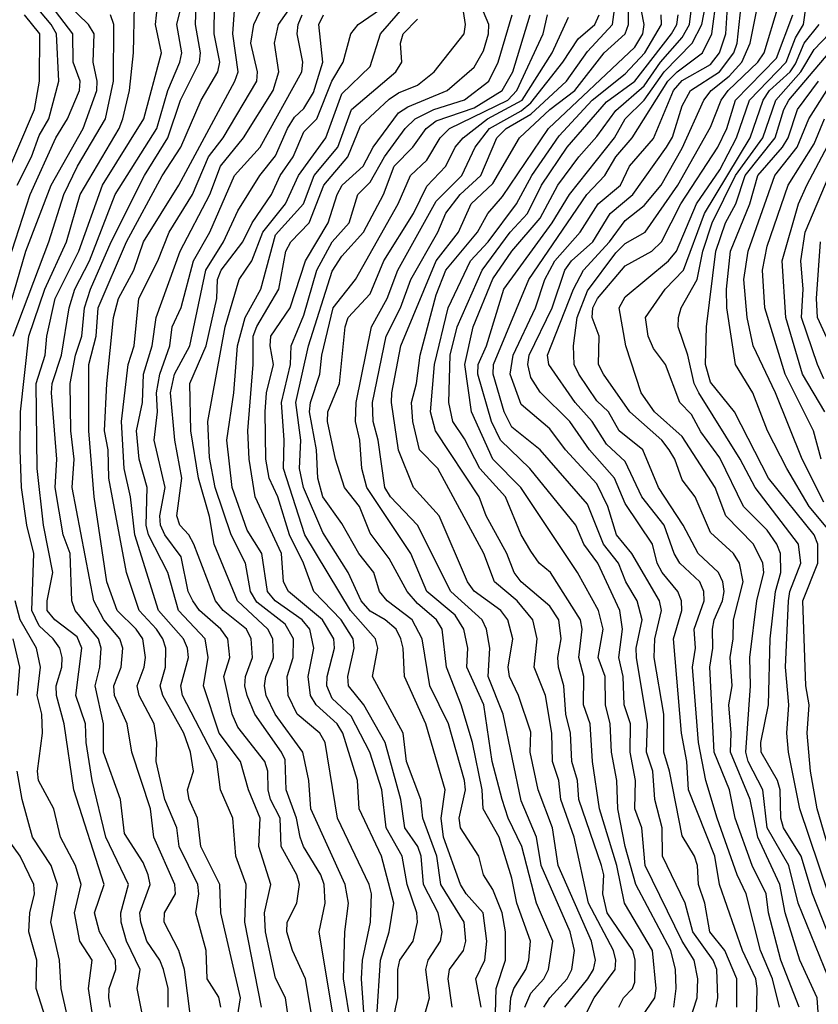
# Model space of a CAD drawing. Header units: metres. Extents: x -51132 to -49532, y -231222 to -229437.
# Tile 356 of 656: x -50801 to -50759, y -229856 to -229804. Entities that reach past the tile are written whole.
import ezdxf

# ---------------------------------------------------------------- set-up
doc = ezdxf.new("R2010")
doc.units = ezdxf.units.M
for name, color, linetype in [('CONTOUR_HALF', 8, 'Continuous'), ('CONTOUR_INDEX', 1, 'Continuous'), ('CONTOUR_INTER', 3, 'Continuous')]:
    doc.layers.add(name, color=color, linetype=linetype)

msp = doc.modelspace()

# ---------------------------------------------------------------- linework, layer by layer
at = {"layer": 'CONTOUR_HALF'}
for points, elevation in [([(-50771.234, -229856.259), (-50770.735, -229855.259), (-50769.622, -229853.759), (-50769.584, -229853.259), (-50769.71, -229852.759), (-50771.025, -229850.259), (-50771.78, -229846.759), (-50772.483, -229844.759), (-50772.589, -229843.759), (-50772.935, -229842.759), (-50772.96, -229841.259), (-50773.3, -229839.259), (-50773.899, -229837.759), (-50773.744, -229836.259), (-50773.979, -229835.259), (-50774.795, -229834.259), (-50776.005, -229833.259), (-50776.57, -229831.759), (-50778.998, -229827.259), (-50779.968, -229826.259), (-50780.318, -229824.759), (-50780.387, -229823.759), (-50780.117, -229822.759), (-50779.926, -229821.259), (-50779.08, -229818.073), (-50778.569, -229816.759), (-50776.899, -229814.759), (-50776.359, -229813.759), (-50775.58, -229812.871), (-50773.142, -229809.259), (-50768.58, -229804.962), (-50768.159, -229804.259), (-50768.088, -229803.759), (-50768.866, -229799.759)], 31.5), ([(-50773.381, -229855.759), (-50773.072, -229855.259), (-50772.148, -229854.259), (-50771.917, -229853.759), (-50771.762, -229852.759), (-50771.996, -229851.759), (-50773.522, -229848.259), (-50773.778, -229846.759), (-50774.58, -229844.836), (-50775.54, -229840.259), (-50776.341, -229838.259), (-50776.242, -229836.759), (-50776.421, -229835.759), (-50776.647, -229835.259), (-50778.318, -229833.759), (-50780.07, -229830.259), (-50781.509, -229828.759), (-50781.803, -229828.259), (-50782.151, -229825.759), (-50782.42, -229824.759), (-50782.459, -229823.759), (-50781.733, -229820.259), (-50780.972, -229818.759), (-50780.421, -229817.259), (-50779, -229814.759), (-50778.58, -229813.748), (-50777.816, -229812.759), (-50776.725, -229811.759), (-50775.869, -229809.759), (-50775.38, -229809.259), (-50774.08, -229808.499), (-50772.188, -229806.759), (-50771.08, -229805.199), (-50769.759, -229803.759), (-50769.485, -229801.759)], 30.5), ([(-50763.188, -229855.759), (-50763.171, -229854.259), (-50763.806, -229852.759), (-50764.604, -229851.759), (-50764.872, -229850.259), (-50765.215, -229849.259), (-50765.254, -229848.259), (-50765.42, -229847.759), (-50766.08, -229846.694), (-50766.738, -229843.259), (-50767.048, -229842.259), (-50767.041, -229840.259), (-50767.551, -229837.259), (-50767.511, -229836.259), (-50767.162, -229834.759), (-50767.265, -229834.259), (-50768.732, -229831.759), (-50769.542, -229830.759), (-50770.005, -229829.259), (-50770.58, -229828.072), (-50772.247, -229826.259), (-50773.08, -229825.159), (-50774.58, -229823.871), (-50775.172, -229822.259), (-50775.011, -229821.259), (-50773.831, -229818.759), (-50773.338, -229817.259), (-50772.806, -229816.259), (-50771.461, -229814.759), (-50770.516, -229813.259), (-50769.325, -229812.259), (-50768.861, -229811.259), (-50767.58, -229809.793), (-50766.529, -229807.259), (-50766.08, -229806.722), (-50764.58, -229805.882), (-50764.105, -229805.259), (-50763.767, -229804.259), (-50763.645, -229802.259)], 34.5), ([(-50760.924, -229855.759), (-50761.296, -229854.259), (-50761.919, -229852.759), (-50762.688, -229849.759), (-50763.161, -229848.759), (-50764.216, -229845.759), (-50764.82, -229843.759), (-50765.208, -229841.759), (-50765.527, -229837.759), (-50765.363, -229836.759), (-50765.432, -229835.759), (-50764.905, -229834.259), (-50764.928, -229833.759), (-50765.135, -229833.259), (-50766.202, -229832.259), (-50766.494, -229831.759), (-50767.022, -229830.259), (-50768.197, -229828.759), (-50769.08, -229826.875), (-50770.08, -229825.967), (-50770.84, -229824.759), (-50771.734, -229823.759), (-50773.125, -229821.759), (-50773.188, -229821.259), (-50771.823, -229817.759), (-50771.29, -229816.759), (-50769.907, -229815.259), (-50769.08, -229814.142), (-50768.08, -229813.334), (-50767.183, -229812.259), (-50766.08, -229810.306), (-50764.917, -229807.759), (-50764.541, -229807.259), (-50763.58, -229806.49), (-50762.919, -229805.759), (-50762.473, -229804.759), (-50761.973, -229802.259)], 35.5), ([(-50802.101, -229820.259), (-50800.793, -229815.759), (-50799.454, -229812.259), (-50797.759, -229809.259), (-50797.039, -229807.259), (-50797.01, -229806.759), (-50797.226, -229805.759), (-50797.169, -229804.259), (-50797.476, -229803.759), (-50798.58, -229802.686)], 19.5), ([(-50801.243, -229812.259), (-50800.485, -229810.759), (-50800.08, -229809.641), (-50799.57, -229808.759), (-50799.054, -229806.759), (-50799.172, -229804.259), (-50799.446, -229803.759), (-50800.297, -229802.759)], 18.5), ([(-50796.32, -229855.759), (-50796.401, -229855.259), (-50796.379, -229854.759), (-50796.033, -229853.759), (-50796.044, -229853.259), (-50796.893, -229851.759), (-50797.158, -229850.759), (-50796.642, -229849.259), (-50798.255, -229844.259), (-50798.757, -229840.759), (-50799.167, -229839.259), (-50799.182, -229838.759), (-50798.886, -229837.759), (-50798.869, -229837.259), (-50798.992, -229836.759), (-50799.339, -229836.259), (-50800.08, -229835.576), (-50800.472, -229834.759), (-50800.37, -229831.759), (-50800.731, -229830.259), (-50801.019, -229828.259), (-50801.091, -229826.259), (-50801.067, -229824.259), (-50800.635, -229820.259), (-50799.786, -229817.759), (-50798.644, -229815.259), (-50797.917, -229812.759), (-50795.85, -229809.259), (-50795.661, -229808.759), (-50795.316, -229807.259), (-50795.104, -229805.259), (-50795.038, -229802.759)], 20.5), ([(-50793.268, -229855.759), (-50793.265, -229854.759), (-50793.517, -229853.759), (-50793.711, -229853.259), (-50794.394, -229852.259), (-50794.705, -229851.259), (-50794.764, -229850.759), (-50794.21, -229849.259), (-50794.313, -229848.759), (-50794.58, -229848.108), (-50795.58, -229846.567), (-50795.776, -229844.759), (-50796.689, -229842.259), (-50796.686, -229840.759), (-50797.133, -229838.759), (-50796.881, -229837.759), (-50796.807, -229836.759), (-50796.947, -229836.259), (-50798.19, -229834.759), (-50798.364, -229834.259), (-50798.452, -229831.759), (-50798.825, -229830.759), (-50799.24, -229828.259), (-50799.152, -229826.759), (-50799.431, -229823.259), (-50799.407, -229822.759), (-50798.902, -229821.259), (-50798.505, -229818.759), (-50798.204, -229817.759), (-50797.417, -229816.259), (-50796.06, -229812.759), (-50793.856, -229809.259), (-50793.278, -229807.259), (-50792.64, -229805.759), (-50792.544, -229805.259), (-50792.807, -229803.759), (-50792.56, -229802.759)], 21.5), ([(-50790.474, -229855.759), (-50790.58, -229855.219), (-50791.191, -229854.259), (-50791.26, -229852.759), (-50791.805, -229850.759), (-50791.632, -229849.759), (-50791.691, -229849.259), (-50792.685, -229847.259), (-50792.802, -229846.259), (-50793.442, -229844.759), (-50793.89, -229842.759), (-50793.854, -229841.759), (-50794.002, -229840.759), (-50794.805, -229839.259), (-50794.906, -229838.759), (-50794.531, -229837.759), (-50794.469, -229837.259), (-50794.609, -229836.259), (-50794.954, -229835.759), (-50795.968, -229834.759), (-50796.504, -229833.259), (-50797.181, -229828.759), (-50797.465, -229825.259), (-50797.459, -229821.759), (-50797.064, -229820.259), (-50796.964, -229818.759), (-50795.461, -229815.259), (-50793.58, -229811.778), (-50792.601, -229810.259), (-50791.51, -229807.759), (-50790.631, -229806.259), (-50790.526, -229805.759), (-50790.835, -229804.259), (-50790.818, -229802.759)], 22.5), ([(-50788.319, -229855.759), (-50789.207, -229851.259), (-50789.145, -229849.259), (-50789.685, -229847.759), (-50789.849, -229845.759), (-50790.486, -229844.259), (-50790.685, -229842.759), (-50792.505, -229839.259), (-50792.596, -229838.759), (-50792.189, -229837.259), (-50792.245, -229836.759), (-50792.444, -229836.259), (-50793.773, -229834.759), (-50795.026, -229830.759), (-50795.258, -229828.759), (-50795.587, -229827.259), (-50795.733, -229824.759), (-50795.374, -229821.759), (-50795.054, -229820.759), (-50794.815, -229818.259), (-50793.806, -229816.259), (-50793.218, -229814.759), (-50791.97, -229812.759), (-50791.124, -229810.759), (-50790.357, -229809.759), (-50788.58, -229806.765), (-50788.531, -229806.259), (-50788.891, -229804.759), (-50788.73, -229803.759), (-50788.261, -229802.759)], 23.5), ([(-50783.577, -229856.759), (-50783.989, -229854.259), (-50783.917, -229851.759), (-50783.723, -229850.259), (-50783.903, -229849.259), (-50785.712, -229845.259), (-50785.815, -229843.759), (-50786.131, -229842.259), (-50787.61, -229840.259), (-50788.079, -229839.259), (-50788.168, -229838.759), (-50788.092, -229838.259), (-50787.688, -229837.259), (-50787.725, -229836.259), (-50787.993, -229835.759), (-50789.589, -229834.259), (-50790.827, -229831.259), (-50791.08, -229829.79), (-50791.655, -229827.759), (-50792.06, -229825.259), (-50792.114, -229822.759), (-50791.254, -229820.759), (-50790.695, -229818.259), (-50790.647, -229817.259), (-50790.462, -229816.759), (-50789.321, -229815.259), (-50788.819, -229814.259), (-50787.796, -229812.759), (-50787.343, -229811.759), (-50786.653, -229810.759), (-50786.08, -229809.45), (-50785.398, -229808.759), (-50784.609, -229806.759), (-50783.997, -229805.759), (-50783.602, -229804.259), (-50783.208, -229803.759), (-50781.755, -229802.759)], 25.5), ([(-50779.712, -229856.259), (-50779.436, -229855.259), (-50779.628, -229853.759), (-50779.508, -229853.259), (-50778.851, -229852.259), (-50778.763, -229851.759), (-50778.977, -229850.759), (-50779.758, -229849.259), (-50779.877, -229847.759), (-50780.06, -229847.259), (-50780.741, -229846.259), (-50780.962, -229844.759), (-50781.791, -229841.759), (-50782.915, -229839.759), (-50783.72, -229838.759), (-50783.755, -229838.259), (-50783.424, -229836.759), (-50783.482, -229836.259), (-50784.11, -229835.259), (-50785.552, -229833.759), (-50786.101, -229832.259), (-50786.841, -229830.759), (-50787.461, -229828.759), (-50787.914, -229827.759), (-50788.088, -229826.759), (-50788.132, -229824.259), (-50788.061, -229823.259), (-50787.691, -229821.759), (-50787.874, -229820.759), (-50787.827, -229820.259), (-50786.809, -229818.759), (-50786, -229816.259), (-50784.802, -229814.259), (-50784.329, -229812.759), (-50784.056, -229812.259), (-50782.941, -229811.259), (-50782.41, -229810.259), (-50781.08, -229808.435), (-50780.58, -229808.115), (-50778.498, -229807.259), (-50777.08, -229806.024), (-50776.58, -229805.15), (-50776.31, -229804.259), (-50776.299, -229803.759), (-50776.717, -229802.759)], 27.5), ([(-50766.084, -229857.759), (-50765.276, -229855.259), (-50765.239, -229854.259), (-50765.443, -229853.259), (-50766.078, -229852.259), (-50768.033, -229848.259), (-50768.197, -229846.259), (-50768.581, -229845.259), (-50768.544, -229843.759), (-50768.816, -229842.259), (-50768.806, -229840.759), (-50769.14, -229839.759), (-50769.189, -229838.259), (-50769.427, -229837.259), (-50769.231, -229835.759), (-50769.376, -229834.759), (-50770.537, -229832.259), (-50771.265, -229831.259), (-50771.697, -229830.259), (-50774.136, -229827.259), (-50775.673, -229825.759), (-50776.157, -229824.759), (-50776.88, -229822.259), (-50776.867, -229821.759), (-50776.414, -229820.759), (-50775.503, -229817.759), (-50772.957, -229814.259), (-50772.029, -229812.759), (-50769.644, -229809.759), (-50769.082, -229808.759), (-50768.08, -229807.772), (-50767.027, -229806.259), (-50765.546, -229804.759), (-50765.033, -229803.759), (-50764.829, -229802.759)], 33.5), ([(-50785.575, -229856.759), (-50785.991, -229854.259), (-50786.692, -229852.759), (-50786.984, -229851.759), (-50786.964, -229851.259), (-50786.448, -229850.259), (-50786.322, -229849.259), (-50786.462, -229848.759), (-50787.277, -229847.259), (-50787.338, -229845.759), (-50787.846, -229844.759), (-50787.976, -229844.259), (-50787.985, -229843.259), (-50788.157, -229842.759), (-50789.58, -229840.948), (-50789.878, -229840.259), (-50790.315, -229838.259), (-50789.996, -229837.259), (-50790.111, -229836.259), (-50790.479, -229835.759), (-50791.609, -229834.759), (-50791.961, -229834.259), (-50792.201, -229833.759), (-50792.58, -229831.924), (-50793.443, -229830.759), (-50793.673, -229830.259), (-50793.698, -229829.759), (-50793.423, -229828.259), (-50793.995, -229825.759), (-50793.83, -229824.259), (-50793.886, -229823.259), (-50793.698, -229822.259), (-50793.18, -229820.759), (-50793.047, -229819.759), (-50792.58, -229818.731), (-50791.925, -229816.259), (-50791.061, -229814.759), (-50789.762, -229811.759), (-50788.4, -229810.259), (-50786.187, -229806.259), (-50786.142, -229805.759), (-50786.43, -229804.259), (-50786.39, -229803.759), (-50786.181, -229803.259)], 24.5), ([(-50782.222, -229856.259), (-50782.038, -229853.259), (-50781.58, -229851.759), (-50781.32, -229850.259), (-50781.981, -229847.759), (-50783.157, -229845.259), (-50783.25, -229843.759), (-50784.025, -229841.259), (-50784.323, -229840.759), (-50785.442, -229839.759), (-50785.725, -229839.259), (-50785.86, -229838.259), (-50785.554, -229836.759), (-50785.764, -229835.759), (-50786.181, -229835.259), (-50787.597, -229834.259), (-50788.016, -229833.759), (-50788.312, -229831.759), (-50789.08, -229830.521), (-50789.881, -229828.259), (-50790.154, -229825.759), (-50789.788, -229823.259), (-50789.597, -229820.759), (-50789.197, -229819.259), (-50788.356, -229817.759), (-50787.58, -229814.886), (-50786.099, -229813.259), (-50785.531, -229811.759), (-50784.289, -229810.259), (-50783.557, -229808.259), (-50781.223, -229806.259), (-50780.899, -229805.759), (-50780.964, -229804.759), (-50780.831, -229804.259), (-50780.08, -229803.48)], 26.5), ([(-50776.71, -229855.759), (-50776.983, -229854.259), (-50776.507, -229853.259), (-50776.404, -229852.259), (-50776.596, -229850.759), (-50777.497, -229849.759), (-50777.792, -229849.259), (-50778.689, -229846.759), (-50778.821, -229845.759), (-50778.616, -229844.259), (-50779.624, -229840.759), (-50780.758, -229838.259), (-50780.824, -229836.759), (-50780.957, -229836.259), (-50781.2, -229835.759), (-50781.779, -229835.259), (-50782.58, -229834.802), (-50783.051, -229834.259), (-50783.737, -229832.759), (-50785.08, -229830.648), (-50786.097, -229828.259), (-50786.312, -229827.259), (-50786.237, -229825.759), (-50786.509, -229823.759), (-50785.831, -229820.759), (-50784.58, -229816.809), (-50784.08, -229816.019), (-50782.921, -229814.759), (-50781.875, -229812.759), (-50781.301, -229811.259), (-50780.312, -229810.259), (-50779.62, -229809.259), (-50779.08, -229808.868), (-50777.08, -229808.181), (-50775.591, -229807.259), (-50775.025, -229806.259), (-50774.117, -229803.259)], 28.5), ([(-50775.283, -229857.259), (-50775.134, -229855.259), (-50774.974, -229854.759), (-50774.343, -229853.759), (-50774.175, -229853.259), (-50774.094, -229852.259), (-50774.812, -229850.259), (-50775.08, -229848.93), (-50775.761, -229846.759), (-50776.603, -229845.259), (-50776.653, -229844.259), (-50777.161, -229841.759), (-50777.755, -229839.759), (-50778.535, -229837.759), (-50778.772, -229835.759), (-50779.066, -229835.259), (-50780.08, -229834.404), (-50780.612, -229833.759), (-50781.58, -229832.019), (-50782.58, -229830.674), (-50783.133, -229829.259), (-50783.929, -229828.259), (-50784.405, -229826.759), (-50784.836, -229824.759), (-50784.81, -229824.259), (-50784.195, -229822.759), (-50783.9, -229819.759), (-50783.747, -229819.259), (-50782.58, -229818.02), (-50781.86, -229816.259), (-50780.278, -229813.759), (-50779.58, -229812.309), (-50778.581, -229811.259), (-50778.088, -229810.259), (-50777.665, -229809.759), (-50776.361, -229808.759), (-50774.536, -229807.759), (-50772.943, -229805.259), (-50772.08, -229803.369)], 29.5), ([(-50768.204, -229856.259), (-50767.511, -229855.259), (-50767.439, -229854.759), (-50767.639, -229852.759), (-50769.123, -229850.259), (-50769.529, -229848.259), (-50770.437, -229845.259), (-50770.812, -229842.759), (-50770.938, -229840.759), (-50771.285, -229839.759), (-50771.273, -229838.259), (-50771.53, -229837.259), (-50771.354, -229835.759), (-50771.445, -229835.259), (-50773.042, -229832.759), (-50773.638, -229832.259), (-50774.08, -229831.625), (-50774.58, -229830.759), (-50775.419, -229828.759), (-50776.774, -229827.259), (-50777.58, -229825.677), (-50778.197, -229824.759), (-50778.415, -229823.759), (-50778.351, -229821.259), (-50777.976, -229819.759), (-50776.649, -229816.759), (-50775.17, -229814.759), (-50774.25, -229813.759), (-50773.51, -229812.259), (-50772.161, -229810.259), (-50770.08, -229807.853), (-50768.567, -229806.759), (-50766.642, -229804.259), (-50766.354, -229803.759), (-50766.276, -229803.259)], 32.5), ([(-50758.856, -229856.259), (-50758.938, -229855.259), (-50759.841, -229853.259), (-50760.619, -229850.759), (-50760.905, -229849.259), (-50762.06, -229846.759), (-50762.475, -229844.759), (-50763.523, -229842.259), (-50763.471, -229841.259), (-50763.597, -229839.759), (-50763.418, -229838.759), (-50763.538, -229837.259), (-50763.367, -229836.259), (-50763.358, -229835.259), (-50762.85, -229833.259), (-50763.047, -229832.259), (-50763.361, -229831.759), (-50764.58, -229830.643), (-50765.377, -229828.759), (-50766.08, -229827.859), (-50766.457, -229826.759), (-50766.76, -229826.259), (-50767.152, -229825.759), (-50768.846, -229824.259), (-50770.227, -229822.259), (-50770.491, -229821.759), (-50770.465, -229820.259), (-50770.824, -229819.259), (-50770.789, -229818.759), (-50770.542, -229818.259), (-50769.08, -229816.532), (-50767.671, -229815.759), (-50767.162, -229815.259), (-50766.145, -229813.259), (-50764.191, -229810.259), (-50763.715, -229809.259), (-50763.258, -229807.759), (-50761.08, -229805.547), (-50760.219, -229803.259)], 36.5), ([(-50757.208, -229854.759), (-50759.171, -229849.759), (-50759.769, -229847.759), (-50760.712, -229846.259), (-50760.844, -229845.759), (-50760.888, -229844.259), (-50761.034, -229843.759), (-50761.886, -229842.259), (-50761.917, -229841.759), (-50761.498, -229839.759), (-50761.422, -229836.259), (-50761.14, -229833.759), (-50760.845, -229832.759), (-50760.863, -229831.759), (-50761.055, -229831.259), (-50761.58, -229830.516), (-50762.829, -229829.259), (-50764.08, -229826.691), (-50765.08, -229825.315), (-50765.58, -229824.403), (-50766.2, -229823.759), (-50766.951, -229821.759), (-50767.58, -229820.905), (-50767.863, -229820.259), (-50768.004, -229819.259), (-50766.968, -229817.759), (-50766.009, -229816.759), (-50764.897, -229813.759), (-50762.48, -229809.759), (-50761.784, -229807.759), (-50761.45, -229807.259), (-50760.365, -229806.259), (-50760.08, -229805.852), (-50759.622, -229804.759), (-50758.828, -229803.759)], 37.5), ([(-50758.353, -229847.259), (-50758.938, -229845.259), (-50759.279, -229843.259), (-50759.452, -229841.259), (-50759.35, -229839.759), (-50759.538, -229838.759), (-50759.69, -229834.259), (-50758.888, -229832.259), (-50758.903, -229831.259), (-50759.093, -229830.759), (-50761.502, -229827.759), (-50763.296, -229824.259), (-50764.58, -229822.695), (-50764.841, -229821.759), (-50764.78, -229819.759), (-50764.294, -229815.759), (-50763.774, -229814.259), (-50763.225, -229813.259), (-50762.743, -229811.759), (-50761.147, -229809.759), (-50760.693, -229808.259), (-50760.427, -229807.759), (-50757.446, -229804.259)], 38.5), ([(-50758.58, -229829.036), (-50759.728, -229826.759), (-50761.138, -229823.259), (-50762.324, -229820.759), (-50762.631, -229819.259), (-50762.802, -229817.259), (-50762.586, -229815.759), (-50761.175, -229811.759), (-50759.986, -229810.259), (-50759.379, -229808.759), (-50758.416, -229807.259)], 39.5), ([(-50758.522, -229824.259), (-50759.703, -229822.259), (-50760.581, -229819.259), (-50760.78, -229816.259), (-50759.913, -229813.259), (-50759.468, -229812.259), (-50757.089, -229807.759)], 40.5), ([(-50758.223, -229820.759), (-50758.913, -229819.259), (-50758.972, -229818.259), (-50758.76, -229815.259)], 41.5), ([(-50801.229, -229839.259), (-50801.112, -229837.759), (-50801.468, -229836.259)], 19.5), ([(-50798.586, -229856.259), (-50798.924, -229854.759), (-50799.018, -229853.259), (-50799.473, -229851.259), (-50799.118, -229849.259), (-50799.46, -229848.259), (-50800.446, -229846.759), (-50800.992, -229844.759), (-50801.257, -229843.259)], 19.5)]:
    msp.add_lwpolyline(points, dxfattribs=dict(at, elevation=elevation))
at = {"layer": 'CONTOUR_INDEX'}
for points, elevation in [([(-50762.132, -229856.259), (-50762.105, -229854.759), (-50762.18, -229854.259), (-50762.872, -229852.759), (-50764.093, -229849.259), (-50764.337, -229847.759), (-50765.73, -229844.259), (-50765.818, -229842.759), (-50766.114, -229841.259), (-50766.532, -229836.259), (-50766.091, -229834.759), (-50766.098, -229834.259), (-50766.292, -229833.759), (-50767.125, -229832.759), (-50767.391, -229832.259), (-50767.641, -229831.259), (-50769.08, -229829.109), (-50769.654, -229827.759), (-50770.979, -229826.259), (-50772.008, -229824.759), (-50773.58, -229823.216), (-50774.08, -229822.435), (-50774.233, -229821.759), (-50774.162, -229821.259), (-50772.952, -229818.759), (-50772.286, -229816.759), (-50771.928, -229816.259), (-50770.805, -229815.259), (-50769.88, -229813.759), (-50768.68, -229812.759), (-50766.892, -229810.259), (-50766.58, -229809.731), (-50766.08, -229808.073), (-50765.639, -229807.259), (-50764.097, -229806.259), (-50763.344, -229805.259), (-50763.159, -229804.759), (-50762.893, -229802.259)], 35), ([(-50801.456, -229820.259), (-50799.584, -229815.259), (-50798.786, -229812.759), (-50798.067, -229811.259), (-50796.581, -229808.759), (-50796.159, -229806.759), (-50796.137, -229803.759), (-50796.315, -229803.259)], 20), ([(-50784.449, -229856.759), (-50785.273, -229851.759), (-50784.95, -229850.259), (-50785.018, -229849.259), (-50785.18, -229848.759), (-50786.109, -229847.259), (-50786.273, -229846.759), (-50786.469, -229845.759), (-50787.028, -229844.259), (-50787.08, -229842.673), (-50787.259, -229842.259), (-50788.684, -229840.259), (-50789.076, -229839.259), (-50789.21, -229838.759), (-50789.178, -229838.259), (-50788.802, -229837.259), (-50788.877, -229836.259), (-50789.122, -229835.759), (-50790.35, -229834.759), (-50790.758, -229834.259), (-50791.903, -229831.259), (-50792.165, -229830.759), (-50792.638, -229830.259), (-50792.805, -229829.759), (-50792.541, -229827.759), (-50792.913, -229825.759), (-50793.138, -229823.259), (-50792.922, -229822.259), (-50792.117, -229820.759), (-50791.276, -229816.759), (-50790.329, -229815.259), (-50789.58, -229813.629), (-50788.405, -229811.759), (-50787.58, -229810.705), (-50786.958, -229809.259), (-50786.58, -229808.674), (-50786.08, -229808.204), (-50785.58, -229807.361), (-50785.088, -229805.759), (-50785.297, -229803.759), (-50785.038, -229803.259)], 25), ([(-50774.391, -229855.759), (-50774.08, -229855.004), (-50773.392, -229854.259), (-50773.136, -229853.759), (-50772.912, -229852.259), (-50773.779, -229850.259), (-50774.547, -229847.259), (-50775.277, -229845.759), (-50775.597, -229844.759), (-50776.117, -229842.759), (-50776.567, -229839.759), (-50777.466, -229837.759), (-50777.409, -229836.759), (-50777.613, -229835.759), (-50778.08, -229835.013), (-50779.58, -229833.759), (-50780.417, -229831.759), (-50782.753, -229828.259), (-50783.019, -229827.259), (-50783.124, -229825.759), (-50783.358, -229824.759), (-50783.321, -229823.759), (-50782.512, -229819.759), (-50781.68, -229818.259), (-50781.119, -229816.759), (-50779.08, -229813.103), (-50777.732, -229811.759), (-50777.028, -229810.259), (-50776.263, -229809.259), (-50774.58, -229808.336), (-50774.08, -229807.91), (-50772.383, -229805.759), (-50771.58, -229804.518), (-50770.698, -229803.759), (-50770.471, -229803.259)], 30), ([(-50758.715, -229826.759), (-50759.117, -229825.259), (-50760.628, -229822.259), (-50761.703, -229818.759), (-50761.817, -229816.759), (-50761.58, -229815.492), (-50760.469, -229812.259), (-50759.08, -229810.083), (-50758.55, -229808.759)], 40), ([(-50797.013, -229857.759), (-50797.483, -229854.759), (-50797.283, -229853.259), (-50797.932, -229852.259), (-50798.22, -229850.759), (-50797.865, -229849.259), (-50798.163, -229848.259), (-50798.964, -229846.759), (-50799.313, -229845.259), (-50800.123, -229843.759), (-50800.174, -229843.259), (-50799.913, -229841.259), (-50799.95, -229840.259), (-50800.187, -229839.259), (-50800.017, -229837.759), (-50800.232, -229836.759), (-50801.084, -229835.259), (-50801.352, -229834.259)], 20)]:
    msp.add_lwpolyline(points, dxfattribs=dict(at, elevation=elevation))
at = {"layer": 'CONTOUR_INTER'}
for points, elevation in [([(-50792.088, -229856.259), (-50792.402, -229853.759), (-50792.706, -229852.759), (-50793.475, -229851.259), (-50793.461, -229850.759), (-50792.883, -229849.759), (-50792.915, -229849.259), (-50794.029, -229846.759), (-50794.204, -229845.259), (-50795.183, -229842.259), (-50795.43, -229840.759), (-50796.098, -229839.259), (-50796.135, -229838.759), (-50795.752, -229837.759), (-50795.669, -229836.759), (-50795.824, -229836.259), (-50796.659, -229835.259), (-50797.201, -229834.259), (-50798.336, -229828.259), (-50798.23, -229826.759), (-50798.412, -229825.259), (-50798.454, -229822.759), (-50798.17, -229821.259), (-50797.825, -229820.259), (-50797.697, -229818.759), (-50797.379, -229817.759), (-50796.272, -229815.259), (-50794.509, -229811.759), (-50793.275, -229809.759), (-50792.617, -229807.759), (-50791.611, -229805.759), (-50791.557, -229805.259), (-50791.809, -229803.759), (-50791.731, -229801.259)], 22), ([(-50786.843, -229856.759), (-50787.063, -229855.259), (-50787.58, -229854.218), (-50788.12, -229851.759), (-50788.17, -229850.759), (-50787.826, -229849.259), (-50788.466, -229847.259), (-50788.4, -229845.759), (-50789.016, -229844.259), (-50789.429, -229842.759), (-50790.563, -229841.259), (-50791.385, -229838.759), (-50791.145, -229837.259), (-50791.303, -229836.259), (-50792.712, -229834.759), (-50793.283, -229832.759), (-50794.305, -229830.759), (-50794.423, -229830.259), (-50794.368, -229828.259), (-50794.804, -229826.759), (-50794.941, -229825.259), (-50794.625, -229823.759), (-50794.567, -229822.259), (-50794.112, -229820.759), (-50793.901, -229819.259), (-50792.631, -229815.759), (-50791.063, -229812.759), (-50790.487, -229811.259), (-50789.272, -229809.759), (-50787.705, -229807.259), (-50787.402, -229806.259), (-50787.637, -229804.759), (-50787.422, -229803.759), (-50786.08, -229801.846)], 24), ([(-50794.599, -229856.259), (-50794.903, -229854.759), (-50794.739, -229853.759), (-50795.468, -229852.259), (-50795.746, -229851.259), (-50795.771, -229850.759), (-50795.354, -229849.259), (-50796.561, -229846.759), (-50797.281, -229843.759), (-50797.608, -229841.759), (-50797.63, -229840.759), (-50798.153, -229839.259), (-50797.835, -229836.759), (-50798.08, -229836.164), (-50799.261, -229835.259), (-50799.655, -229834.759), (-50799.663, -229834.259), (-50799.362, -229832.759), (-50799.863, -229830.259), (-50800.2, -229827.259), (-50800.245, -229822.759), (-50799.773, -229821.259), (-50799.685, -229820.259), (-50799.248, -229818.259), (-50797.982, -229815.759), (-50796.73, -229812.259), (-50794.547, -229808.759), (-50793.616, -229805.259), (-50793.927, -229803.759), (-50793.775, -229802.259)], 21), ([(-50781.426, -229856.759), (-50781.11, -229855.259), (-50781.117, -229853.759), (-50781.005, -229853.259), (-50780.303, -229852.259), (-50780.07, -229851.259), (-50780.103, -229850.759), (-50780.616, -229849.259), (-50780.886, -229847.759), (-50781.724, -229846.259), (-50781.957, -229844.259), (-50782.597, -229842.259), (-50783.58, -229840.355), (-50784.58, -229839.423), (-50784.861, -229838.759), (-50784.843, -229838.259), (-50784.462, -229836.759), (-50784.496, -229836.259), (-50785.094, -229835.259), (-50786.902, -229833.759), (-50787.154, -229833.259), (-50787.267, -229831.759), (-50788.654, -229828.759), (-50788.983, -229826.759), (-50789.048, -229825.259), (-50788.765, -229821.759), (-50788.766, -229820.259), (-50788.58, -229819.741), (-50787.405, -229817.759), (-50787.034, -229815.759), (-50786.771, -229815.259), (-50785.799, -229814.259), (-50785.028, -229812.259), (-50783.762, -229810.759), (-50783.08, -229809.126), (-50781.58, -229807.718), (-50781.08, -229807.375), (-50780.08, -229806.981), (-50779.193, -229806.259), (-50777.602, -229804.259), (-50777.538, -229803.759), (-50777.767, -229802.259)], 27), ([(-50772.287, -229855.759), (-50771.059, -229854.259), (-50770.767, -229853.759), (-50770.664, -229853.259), (-50770.867, -229852.259), (-50772.634, -229848.259), (-50772.936, -229846.259), (-50773.693, -229844.259), (-50774.12, -229842.259), (-50774.08, -229841.205), (-50774.731, -229839.259), (-50775.209, -229838.259), (-50775.283, -229837.759), (-50775.038, -229836.259), (-50775.291, -229835.259), (-50775.662, -229834.759), (-50777.08, -229833.736), (-50777.421, -229833.259), (-50778.928, -229829.759), (-50780.292, -229828.259), (-50781.08, -229826.292), (-50781.451, -229823.759), (-50781.422, -229823.259), (-50780.949, -229820.759), (-50779.091, -229816.259), (-50777.896, -229814.759), (-50777.227, -229813.259), (-50776.08, -229812.174), (-50774.673, -229809.759), (-50773.067, -229808.259), (-50771.751, -229807.259), (-50770.195, -229805.259), (-50769.081, -229804.259), (-50768.903, -229803.759), (-50768.918, -229802.259)], 31), ([(-50764.27, -229855.759), (-50764.188, -229855.259), (-50764.238, -229853.759), (-50764.429, -229853.259), (-50765.515, -229851.759), (-50765.905, -229850.259), (-50767.104, -229847.759), (-50767.135, -229846.259), (-50767.522, -229844.759), (-50767.63, -229843.259), (-50767.952, -229842.259), (-50767.9, -229840.759), (-50768.487, -229837.259), (-50768.497, -229836.759), (-50768.196, -229835.259), (-50768.456, -229834.259), (-50769.059, -229833.259), (-50769.44, -229832.259), (-50770.236, -229831.259), (-50771.08, -229829.14), (-50773.592, -229826.259), (-50775.08, -229825.069), (-50775.488, -229824.259), (-50776.066, -229822.259), (-50776.044, -229821.759), (-50774.185, -229817.259), (-50771.114, -229812.759), (-50770.166, -229811.759), (-50769.589, -229810.759), (-50768.713, -229809.759), (-50766.824, -229806.759), (-50766.343, -229806.259), (-50764.997, -229805.259), (-50764.507, -229804.259), (-50764.245, -229802.259)], 34), ([(-50802.512, -229818.759), (-50800.567, -229812.759), (-50799.201, -229809.759), (-50798.59, -229808.759), (-50797.961, -229807.259), (-50797.926, -229806.759), (-50798.291, -229805.759), (-50798.311, -229804.259), (-50799.448, -229802.759)], 19), ([(-50789.597, -229856.259), (-50789.431, -229855.259), (-50790.483, -229850.759), (-50790.527, -229849.259), (-50791.527, -229847.259), (-50791.703, -229845.759), (-50792.155, -229844.759), (-50792.234, -229844.259), (-50791.925, -229843.259), (-50792.078, -229842.259), (-50792.437, -229841.259), (-50793.539, -229839.259), (-50793.678, -229838.759), (-50793.398, -229837.759), (-50793.384, -229836.759), (-50793.538, -229836.259), (-50793.873, -229835.759), (-50794.788, -229834.759), (-50795.468, -229832.759), (-50796.397, -229827.759), (-50796.442, -229826.259), (-50796.625, -229825.259), (-50796.502, -229822.759), (-50796.155, -229819.259), (-50795.895, -229818.259), (-50795.083, -229816.759), (-50794.564, -229815.259), (-50792.705, -229812.259), (-50789.743, -229806.759), (-50789.56, -229806.259), (-50789.837, -229804.259), (-50789.736, -229802.759)], 23), ([(-50782.854, -229856.759), (-50783.037, -229854.259), (-50782.987, -229853.259), (-50782.563, -229851.259), (-50782.511, -229849.759), (-50782.621, -229849.259), (-50784.299, -229845.759), (-50784.963, -229841.759), (-50785.231, -229841.259), (-50786.435, -229840.259), (-50786.923, -229839.259), (-50786.972, -229838.259), (-50786.644, -229837.259), (-50786.634, -229836.259), (-50787.08, -229835.485), (-50788.58, -229834.318), (-50788.909, -229833.759), (-50789.172, -229832.259), (-50789.934, -229830.759), (-50790.775, -229828.259), (-50791.08, -229826.672), (-50791.16, -229824.759), (-50790.25, -229819.759), (-50789.499, -229817.259), (-50788.834, -229816.259), (-50788.248, -229814.759), (-50787.058, -229813.259), (-50786.373, -229811.759), (-50784.93, -229809.759), (-50784.08, -229807.429), (-50782.58, -229805.978), (-50782.029, -229804.259), (-50780.722, -229802.759)], 26), ([(-50766.512, -229855.759), (-50766.389, -229854.759), (-50766.428, -229853.759), (-50766.67, -229852.759), (-50768.517, -229849.259), (-50769.091, -229847.259), (-50769.478, -229845.259), (-50769.528, -229843.759), (-50769.805, -229842.259), (-50769.875, -229840.759), (-50770.131, -229839.759), (-50770.148, -229838.259), (-50770.512, -229837.259), (-50770.254, -229835.759), (-50770.495, -229834.759), (-50771.609, -229832.759), (-50774.598, -229828.259), (-50776.09, -229826.759), (-50777.22, -229824.259), (-50777.576, -229821.759), (-50777.126, -229819.759), (-50776.08, -229817.224), (-50775.08, -229815.757), (-50773.58, -229814.012), (-50772.652, -229812.259), (-50771.539, -229810.759), (-50770.58, -229809.694), (-50769.58, -229808.314), (-50768.08, -229807.003), (-50767.215, -229805.759), (-50766.08, -229804.448), (-50765.687, -229803.759), (-50765.556, -229802.759)], 33), ([(-50759.887, -229855.759), (-50760.85, -229853.259), (-50761.502, -229850.759), (-50761.635, -229849.759), (-50762.365, -229848.259), (-50763.266, -229845.759), (-50763.571, -229844.259), (-50764.371, -229842.259), (-50764.609, -229837.759), (-50764.457, -229836.759), (-50764.47, -229835.759), (-50764.382, -229835.259), (-50763.934, -229834.259), (-50763.841, -229833.759), (-50763.917, -229833.259), (-50764.149, -229832.759), (-50765.221, -229831.759), (-50766.015, -229830.259), (-50767.316, -229828.259), (-50768.156, -229826.259), (-50769.4, -229825.259), (-50769.976, -229824.259), (-50770.58, -229823.666), (-50771.534, -229822.259), (-50771.784, -229821.759), (-50771.824, -229820.759), (-50771.631, -229819.259), (-50771.08, -229817.855), (-50769.58, -229815.843), (-50769.08, -229815.355), (-50768.024, -229814.759), (-50766.302, -229812.259), (-50764.58, -229809.191), (-50764.007, -229807.759), (-50763.643, -229807.259), (-50762.062, -229805.759), (-50761.725, -229805.259), (-50760.982, -229802.759)], 36), ([(-50758.108, -229854.759), (-50759.942, -229850.259), (-50760.422, -229848.259), (-50761.582, -229846.259), (-50761.805, -229844.259), (-50762.573, -229842.759), (-50762.695, -229842.259), (-50762.458, -229838.759), (-50762.494, -229837.259), (-50762.128, -229834.259), (-50761.755, -229832.759), (-50761.799, -229832.259), (-50762.302, -229831.259), (-50763.756, -229829.759), (-50764.324, -229828.259), (-50766.08, -229825.559), (-50767.528, -229824.259), (-50768.24, -229823.259), (-50769.047, -229820.759), (-50769.4, -229818.759), (-50769.08, -229818.164), (-50766.795, -229816.259), (-50766.378, -229815.759), (-50765.314, -229813.259), (-50764.08, -229811.452), (-50763.203, -229809.759), (-50762.508, -229807.759), (-50760.561, -229805.759), (-50760.08, -229804.476), (-50759.654, -229803.759), (-50759.519, -229802.759)], 37), ([(-50802.046, -229812.259), (-50800.333, -229808.259), (-50800.068, -229806.759), (-50800.051, -229804.259), (-50800.858, -229803.259)], 18), ([(-50778.246, -229855.759), (-50778.455, -229854.259), (-50778.385, -229853.759), (-50777.637, -229852.759), (-50777.52, -229852.259), (-50777.604, -229851.259), (-50778.83, -229849.259), (-50779.048, -229847.759), (-50779.79, -229845.759), (-50779.897, -229844.759), (-50780.651, -229842.759), (-50780.835, -229841.259), (-50782.446, -229838.259), (-50782.171, -229836.759), (-50782.3, -229836.259), (-50783.624, -229834.759), (-50786.034, -229830.759), (-50787.168, -229827.259), (-50787.122, -229825.759), (-50787.27, -229823.759), (-50786.784, -229821.759), (-50786.752, -229820.759), (-50786.08, -229819.133), (-50785.396, -229816.759), (-50784.594, -229815.259), (-50783.688, -229814.259), (-50783.222, -229812.759), (-50782.58, -229812.106), (-50781.812, -229810.759), (-50780.717, -229809.259), (-50780.199, -229808.759), (-50779.2, -229808.259), (-50777.58, -229807.745), (-50776.302, -229806.759), (-50775.799, -229805.759), (-50775.058, -229803.259)], 28), ([(-50776.023, -229858.759), (-50775.916, -229854.759), (-50775.413, -229853.259), (-50775.414, -229851.759), (-50775.602, -229850.759), (-50776.08, -229849.534), (-50776.588, -229848.759), (-50776.827, -229847.759), (-50777.793, -229846.259), (-50777.87, -229845.759), (-50777.528, -229844.259), (-50777.581, -229843.759), (-50778.435, -229840.759), (-50779.424, -229838.759), (-50779.83, -229836.259), (-50780.359, -229835.259), (-50781.669, -229834.259), (-50782.077, -229833.759), (-50782.382, -229832.759), (-50783.168, -229831.759), (-50784.08, -229830.161), (-50785.08, -229828.761), (-50785.338, -229827.759), (-50785.408, -229826.259), (-50785.779, -229824.259), (-50785.74, -229823.759), (-50785.243, -229822.259), (-50785.13, -229821.259), (-50784.533, -229818.759), (-50783.346, -229817.259), (-50781.095, -229813.259), (-50780.445, -229811.759), (-50779.58, -229810.941), (-50778.873, -229809.759), (-50778.381, -229809.259), (-50775.294, -229807.759), (-50774.81, -229807.259), (-50773.423, -229804.259), (-50773.198, -229803.259)], 29), ([(-50769.415, -229855.759), (-50769.178, -229855.259), (-50768.696, -229854.759), (-50768.58, -229854.424), (-50768.561, -229853.259), (-50768.679, -229852.759), (-50770.031, -229850.759), (-50770.263, -229849.759), (-50770.22, -229848.759), (-50770.334, -229848.259), (-50771.539, -229844.759), (-50771.61, -229843.759), (-50771.909, -229842.759), (-50771.972, -229841.259), (-50772.223, -229840.259), (-50772.339, -229838.759), (-50772.609, -229837.759), (-50772.643, -229837.259), (-50772.465, -229836.259), (-50772.6, -229835.259), (-50773.08, -229834.533), (-50774.58, -229833.259), (-50774.957, -229832.759), (-50775.341, -229831.759), (-50776.444, -229829.759), (-50776.803, -229828.759), (-50779.127, -229825.259), (-50779.39, -229824.259), (-50779.17, -229821.759), (-50778.445, -229818.759), (-50777.271, -229816.259), (-50776.336, -229815.259), (-50774.83, -229813.259), (-50774.027, -229811.759), (-50772.58, -229809.658), (-50770.832, -229807.759), (-50769.08, -229806.371), (-50768.042, -229805.259), (-50767.161, -229803.759), (-50767.177, -229803.259)], 32), ([(-50758.338, -229849.759), (-50759.847, -229845.259), (-50760.445, -229842.259), (-50760.529, -229841.259), (-50760.421, -229839.759), (-50760.604, -229837.759), (-50760.452, -229834.259), (-50760.38, -229833.759), (-50759.788, -229832.259), (-50759.918, -229831.259), (-50762.208, -229828.259), (-50763.001, -229826.759), (-50765.194, -229823.259), (-50765.445, -229822.759), (-50765.774, -229821.259), (-50766.282, -229819.759), (-50766.27, -229819.259), (-50766.13, -229818.759), (-50765.282, -229817.259), (-50764.982, -229815.759), (-50764.489, -229814.259), (-50763.248, -229811.759), (-50761.806, -229809.759), (-50761.123, -229807.759), (-50759.787, -229806.259), (-50759.08, -229805.093), (-50758.295, -229804.259)], 38), ([(-50758.105, -229830.759), (-50759.354, -229829.259), (-50760.537, -229827.259), (-50761.552, -229825.259), (-50762.329, -229823.259), (-50763.257, -229821.759), (-50763.71, -229818.759), (-50763.726, -229817.759), (-50763.523, -229815.759), (-50762.492, -229813.259), (-50762.074, -229811.759), (-50760.768, -229810.259), (-50760.464, -229809.759), (-50759.964, -229808.259), (-50758.856, -229806.759)], 39), ([(-50758.58, -229822.507), (-50758.916, -229821.759), (-50759.752, -229819.259), (-50759.665, -229817.759), (-50759.792, -229816.259), (-50759.558, -229814.759), (-50757.666, -229810.259)], 41), ([(-50799.607, -229856.759), (-50800.242, -229854.759), (-50800.202, -229853.259), (-50800.625, -229851.759), (-50800.587, -229850.759), (-50800.327, -229849.759), (-50800.366, -229849.259), (-50801.085, -229847.759), (-50801.818, -229846.759)], 19)]:
    msp.add_lwpolyline(points, dxfattribs=dict(at, elevation=elevation))

doc.saveas('drawing.dxf')
